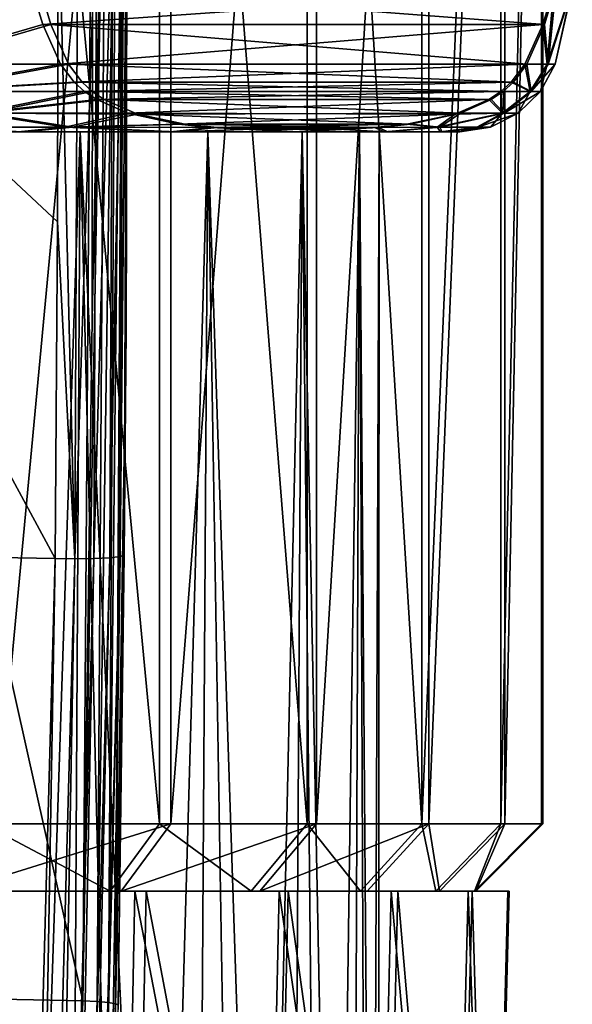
# Model space of a CAD drawing. Header units: metres. Extents: x -109 to 109, y -917 to 389.
# Tile 544 of 656: x 14 to 22, y -260 to -246. Entities that reach past the tile are written whole.
import ezdxf

# ---------------------------------------------------------------- set-up
doc = ezdxf.new("R2010")
doc.units = ezdxf.units.M
doc.layers.add('solid_24503124_XXX_01_SW0001_01', color=7, linetype='CONTINUOUS')

msp = doc.modelspace()

# ---------------------------------------------------------------- linework, layer by layer
at = {"layer": 'solid_24503124_XXX_01_SW0001_01'}
for points in [[(13.105835, -257.792542, -383.206329), (15.732468, -257.792542, -385.596008), (13.10597, -230.092514, -383.206421)], [(15.732468, -257.792542, -385.596008), (15.732503, -230.092514, -385.596039), (13.10597, -230.092514, -383.206421)], [(13.304582, -257.792542, -417.139008), (13.304716, -230.092514, -417.138885), (15.903077, -230.092514, -414.718658)], [(15.903042, -257.792542, -414.718689), (13.304582, -257.792542, -417.139008), (15.903077, -230.092514, -414.718658)], [(15.732468, -257.792542, -385.596008), (17.929922, -257.792542, -388.385437), (15.732503, -230.092514, -385.596039)], [(17.929922, -257.792542, -388.385437), (17.929893, -230.092514, -388.385406), (15.732503, -230.092514, -385.596039)], [(15.903042, -257.792542, -414.718689), (15.903077, -230.092514, -414.718658), (18.067644, -230.092514, -411.903778)], [(18.067669, -257.792542, -411.903717), (15.903042, -257.792542, -414.718689), (18.067644, -230.092514, -411.903778)], [(19.638254, -257.792542, -391.498474), (19.638205, -230.092514, -391.498383), (17.929893, -230.092514, -388.385406)], [(17.929922, -257.792542, -388.385437), (19.638254, -257.792542, -391.498474), (17.929893, -230.092514, -388.385406)], [(18.067669, -257.792542, -411.903717), (18.067644, -230.092514, -411.903778), (19.73937, -230.092514, -408.770996)], [(19.73942, -257.792542, -408.770874), (18.067669, -257.792542, -411.903717), (19.73937, -230.092514, -408.770996)], [(19.638254, -257.792542, -391.498474), (20.810835, -230.092514, -394.850067), (19.638205, -230.092514, -391.498383)], [(19.638254, -257.792542, -391.498474), (20.810888, -257.792542, -394.850281), (20.810835, -230.092514, -394.850067)], [(19.73942, -257.792542, -408.770874), (19.73937, -230.092514, -408.770996), (20.87266, -230.092514, -405.405792)], [(20.872711, -257.792542, -405.405579), (19.73942, -257.792542, -408.770874), (20.87266, -230.092514, -405.405792)], [(20.810888, -257.792542, -394.850281), (21.4158, -230.092514, -398.349091), (20.810835, -230.092514, -394.850067)], [(20.810888, -257.792542, -394.850281), (21.415813, -257.792542, -398.349243), (21.4158, -230.092514, -398.349091)], [(20.872711, -257.792542, -405.405579), (20.87266, -230.092514, -405.405792), (21.436598, -230.092514, -401.899933)], [(21.436609, -257.792542, -401.89978), (20.872711, -257.792542, -405.405579), (21.436598, -230.092514, -401.899933)], [(21.436609, -257.792542, -401.89978), (21.436598, -230.092514, -401.899933), (21.4158, -230.092514, -398.349091)], [(21.415813, -257.792542, -398.349243), (21.436609, -257.792542, -401.89978), (21.4158, -230.092514, -398.349091)], [(14.594607, -260.426331, -443.283417), (9.925364, -260.329712, -444.697144), (10.075266, -240.193848, -443.831268)], [(14.594607, -260.426331, -443.283417), (10.075266, -240.193848, -443.831268), (14.742034, -240.253311, -442.231293)], [(14.732335, -250.290222, -442.677032), (14.594607, -260.426331, -443.283417), (14.742034, -240.253311, -442.231293)], [(14.941857, -240.256378, -442.110382), (14.594607, -260.426331, -443.283417), (14.732335, -250.290222, -442.677032)], [(14.941857, -240.256378, -442.110382), (14.807036, -260.437988, -443.165955), (14.594607, -260.426331, -443.283417)], [(14.941857, -240.256378, -442.110382), (14.732335, -250.290222, -442.677032), (14.742034, -240.253311, -442.231293)], [(14.941857, -240.256378, -442.110382), (15.098236, -240.261658, -441.936981), (14.807036, -260.437988, -443.165955)], [(15.098236, -240.261658, -441.936981), (14.974249, -260.452789, -442.990234), (14.807036, -260.437988, -443.165955)], [(15.098236, -240.261658, -441.936981), (15.19784, -240.268677, -441.72583), (14.974249, -260.452789, -442.990234)], [(15.19784, -240.268677, -441.72583), (15.080812, -260.469299, -442.772461), (14.974249, -260.452789, -442.990234)], [(15.19784, -240.268677, -441.72583), (15.23218, -240.276855, -441.494934), (15.080812, -260.469299, -442.772461)], [(15.080812, -260.469299, -442.772461), (15.23218, -240.276855, -441.494934), (15.236217, -250.442398, -441.939636)], [(15.23218, -240.276855, -441.494934), (15.248346, -243.660538, -438.581268), (15.242778, -248.763153, -438.89917)], [(15.236217, -250.442398, -441.939636), (15.23218, -240.276855, -441.494934), (15.242778, -248.763153, -438.89917)], [(8.673957, -243.648132, -439.082001), (8.638248, -253.746887, -439.777466), (14.180018, -253.842743, -438.488525)], [(14.217508, -248.837128, -438.135376), (8.673957, -243.648132, -439.082001), (14.180018, -253.842743, -438.488525)], [(14.217508, -248.837128, -438.135376), (14.226274, -243.70752, -437.813843), (8.673957, -243.648132, -439.082001)], [(14.473701, -253.847961, -438.458954), (14.226274, -243.70752, -437.813843), (14.217508, -248.837128, -438.135376)], [(14.473701, -253.847961, -438.458954), (14.519614, -243.708588, -437.785583), (14.226274, -243.70752, -437.813843)], [(14.473701, -253.847961, -438.458954), (14.803288, -243.703354, -437.865265), (14.519614, -243.708588, -437.785583)], [(14.473701, -253.847961, -438.458954), (14.758226, -253.845016, -438.537628), (14.803288, -243.703354, -437.865265)], [(14.758226, -253.845016, -438.537628), (15.038795, -243.69252, -438.042114), (14.803288, -243.703354, -437.865265)], [(14.758226, -253.845016, -438.537628), (14.994847, -253.83432, -438.713837), (15.038795, -243.69252, -438.042114)], [(14.994847, -253.83432, -438.713837), (15.194177, -243.677582, -438.292084), (15.038795, -243.69252, -438.042114)], [(14.994847, -253.83432, -438.713837), (15.151341, -253.817322, -438.963593), (15.194177, -243.677582, -438.292084)], [(15.151341, -253.817322, -438.963593), (15.2064, -253.796341, -439.252869), (15.248346, -243.660538, -438.581268)], [(15.151341, -253.817322, -438.963593), (15.248346, -243.660538, -438.581268), (15.194177, -243.677582, -438.292084)], [(15.248346, -243.660538, -438.581268), (15.2064, -253.796341, -439.252869), (15.242778, -248.763153, -438.89917)], [(12.038127, -245.364365, -86.691742), (13.94867, -245.325684, -85.289017), (12.101329, -246.488632, -86.306244)], [(14.118016, -245.901001, -84.993202), (12.101329, -246.488632, -86.306244), (13.94867, -245.325684, -85.289017)], [(13.94867, -245.325684, -85.289017), (21.633204, -245.325684, -71.865738), (21.463858, -245.901001, -72.161545)], [(14.118016, -245.901001, -84.993202), (13.94867, -245.325684, -85.289017), (21.463858, -245.901001, -72.161545)], [(21.463858, -245.901001, -72.161545), (21.633204, -245.325684, -71.865738), (21.517355, -246.488632, -70.477936)], [(21.633204, -245.325684, -71.865738), (21.875463, -245.364365, -69.507957), (21.517355, -246.488632, -70.477936)], [(11.903783, -245.364365, -50.005501), (11.969806, -246.488632, -50.390526), (13.833473, -245.363647, -51.409519)], [(13.833473, -245.363647, -51.409519), (11.969806, -246.488632, -50.390526), (13.996056, -245.901001, -51.688755)], [(13.833473, -245.363647, -51.409519), (13.996056, -245.901001, -51.688755), (21.598261, -245.363647, -64.745506)], [(13.996056, -245.901001, -51.688755), (21.435677, -245.901001, -64.46627), (21.598261, -245.363647, -64.745506)], [(21.598261, -245.363647, -64.745506), (21.435677, -245.901001, -64.46627), (21.501503, -246.488632, -66.149437)], [(21.866707, -245.364365, -67.116776), (21.598261, -245.363647, -64.745506), (21.501503, -246.488632, -66.149437)], [(21.866707, -245.364365, -67.116776), (21.501503, -246.488632, -66.149437), (21.618036, -246.488632, -68.313293)], [(21.875463, -245.364365, -69.507957), (21.618036, -246.488632, -68.313293), (21.517355, -246.488632, -70.477936)], [(21.875463, -245.364365, -69.507957), (21.866707, -245.364365, -67.116776), (21.618036, -246.488632, -68.313293)], [(13.996056, -245.901001, -51.688755), (11.969806, -246.488632, -50.390526), (14.262807, -246.488632, -52.1469)], [(14.118016, -245.901001, -84.993202), (14.381406, -246.488632, -84.533119), (12.101329, -246.488632, -86.306244)], [(13.996056, -245.901001, -51.688755), (14.262807, -246.488632, -52.1469), (21.435677, -245.901001, -64.46627)], [(14.118016, -245.901001, -84.993202), (21.200468, -246.488632, -72.621635), (14.381406, -246.488632, -84.533119)], [(14.118016, -245.901001, -84.993202), (21.463858, -245.901001, -72.161545), (21.200468, -246.488632, -72.621635)], [(14.262807, -246.488632, -52.1469), (21.168926, -246.488632, -64.008125), (21.435677, -245.901001, -64.46627)], [(21.435677, -245.901001, -64.46627), (21.168926, -246.488632, -64.008125), (21.501503, -246.488632, -66.149437)], [(21.463858, -245.901001, -72.161545), (21.517355, -246.488632, -70.477936), (21.200468, -246.488632, -72.621635)], [(12.046343, -246.896927, -50.702225), (14.262807, -246.488632, -52.1469), (11.969806, -246.488632, -50.390526)], [(12.046343, -246.896927, -50.702225), (14.466972, -246.760651, -52.497551), (14.262807, -246.488632, -52.1469)], [(12.175589, -246.896927, -85.99398), (12.101329, -246.488632, -86.306244), (14.381406, -246.488632, -84.533119)], [(14.583021, -246.760681, -84.180939), (12.175589, -246.896927, -85.99398), (14.381406, -246.488632, -84.533119)], [(14.466972, -246.760651, -52.497551), (21.168926, -246.488632, -64.008125), (14.262807, -246.488632, -52.1469)], [(20.998867, -246.760666, -72.973785), (14.583021, -246.760681, -84.180939), (14.381406, -246.488632, -84.533119)], [(21.200468, -246.488632, -72.621635), (20.998867, -246.760666, -72.973785), (14.381406, -246.488632, -84.533119)], [(20.964745, -246.760666, -63.657448), (21.168926, -246.488632, -64.008125), (14.466972, -246.760651, -52.497551)], [(20.964745, -246.760666, -63.657448), (21.247091, -246.896927, -65.81958), (21.168926, -246.488632, -64.008125)], [(21.200468, -246.488632, -72.621635), (21.265366, -246.896927, -70.809654), (20.998867, -246.760666, -72.973785)], [(21.247091, -246.896927, -65.81958), (21.501503, -246.488632, -66.149437), (21.168926, -246.488632, -64.008125)], [(21.200468, -246.488632, -72.621635), (21.517355, -246.488632, -70.477936), (21.265366, -246.896927, -70.809654)], [(21.247091, -246.896927, -65.81958), (21.402161, -246.896927, -68.314079), (21.501503, -246.488632, -66.149437)], [(21.618036, -246.488632, -68.313293), (21.402161, -246.896927, -68.314079), (21.265366, -246.896927, -70.809654)], [(21.517355, -246.488632, -70.477936), (21.618036, -246.488632, -68.313293), (21.265366, -246.896927, -70.809654)], [(21.501503, -246.488632, -66.149437), (21.402161, -246.896927, -68.314079), (21.618036, -246.488632, -68.313293)], [(12.046343, -246.896927, -50.702225), (14.619845, -246.895325, -52.760113), (14.466972, -246.760651, -52.497551)], [(14.583021, -246.760681, -84.180939), (14.733943, -246.895325, -83.917313), (12.175589, -246.896927, -85.99398)], [(20.964745, -246.760666, -63.657448), (14.466972, -246.760651, -52.497551), (14.619845, -246.895325, -52.760113)], [(20.998867, -246.760666, -72.973785), (20.847931, -246.895325, -73.237442), (14.583021, -246.760681, -84.180939)], [(20.847931, -246.895325, -73.237442), (14.733943, -246.895325, -83.917313), (14.583021, -246.760681, -84.180939)], [(20.964745, -246.760666, -63.657448), (14.619845, -246.895325, -52.760113), (20.811888, -246.895325, -63.394913)], [(20.964745, -246.760666, -63.657448), (20.811888, -246.895325, -63.394913), (21.247091, -246.896927, -65.81958)], [(20.998867, -246.760666, -72.973785), (21.265366, -246.896927, -70.809654), (20.847931, -246.895325, -73.237442)], [(13.007338, -247.220993, -51.815083), (14.619845, -246.895325, -52.760113), (12.046343, -246.896927, -50.702225)], [(13.128445, -247.220993, -84.874084), (12.175589, -246.896927, -85.99398), (14.733943, -246.895325, -83.917313)], [(13.007338, -247.220993, -51.815083), (14.800302, -247.016342, -53.070042), (14.619845, -246.895325, -52.760113)], [(13.128445, -247.220993, -84.874084), (14.733943, -246.895325, -83.917313), (14.912216, -247.016403, -83.605904)], [(20.811888, -246.895325, -63.394913), (14.619845, -246.895325, -52.760113), (14.800302, -247.016342, -53.070042)], [(20.669714, -247.016357, -73.548752), (14.912216, -247.016403, -83.605904), (14.733943, -246.895325, -83.917313)], [(20.847931, -246.895325, -73.237442), (20.669714, -247.016357, -73.548752), (14.733943, -246.895325, -83.917313)], [(20.631374, -247.016373, -63.084885), (20.811888, -246.895325, -63.394913), (14.800302, -247.016342, -53.070042)], [(20.837738, -247.220993, -65.263733), (20.811888, -246.895325, -63.394913), (20.631374, -247.016373, -63.084885)], [(20.847931, -246.895325, -73.237442), (20.860094, -247.220993, -71.368477), (20.669714, -247.016357, -73.548752)], [(20.837738, -247.220993, -65.263733), (21.247091, -246.896927, -65.81958), (20.811888, -246.895325, -63.394913)], [(20.837738, -247.220993, -65.263733), (21.071171, -247.220993, -68.315292), (21.247091, -246.896927, -65.81958)], [(20.847931, -246.895325, -73.237442), (21.265366, -246.896927, -70.809654), (20.860094, -247.220993, -71.368477)], [(21.402161, -246.896927, -68.314079), (21.071171, -247.220993, -68.315292), (20.860094, -247.220993, -71.368477)], [(21.265366, -246.896927, -70.809654), (21.402161, -246.896927, -68.314079), (20.860094, -247.220993, -71.368477)], [(21.247091, -246.896927, -65.81958), (21.071171, -247.220993, -68.315292), (21.402161, -246.896927, -68.314079)], [(13.007338, -247.220993, -51.815083), (15.263758, -247.220993, -53.866028), (14.800302, -247.016342, -53.070042)], [(15.40495, -247.232437, -82.745201), (13.128445, -247.220993, -84.874084), (14.912216, -247.016403, -83.605904)], [(20.631374, -247.016373, -63.084885), (14.800302, -247.016342, -53.070042), (15.263758, -247.220993, -53.866028)], [(20.669714, -247.016357, -73.548752), (20.212135, -247.220993, -74.348045), (14.912216, -247.016403, -83.605904)], [(20.212135, -247.220993, -74.348045), (15.40495, -247.232437, -82.745201), (14.912216, -247.016403, -83.605904)], [(20.132404, -247.232407, -62.227905), (20.631374, -247.016373, -63.084885), (15.263758, -247.220993, -53.866028)], [(20.132404, -247.232407, -62.227905), (20.837738, -247.220993, -65.263733), (20.631374, -247.016373, -63.084885)], [(20.669714, -247.016357, -73.548752), (20.860094, -247.220993, -71.368477), (20.212135, -247.220993, -74.348045)], [(11.700638, -247.428619, -51.368473), (14.329791, -247.428619, -53.513676), (13.007338, -247.220993, -51.815083)], [(14.438681, -247.428619, -83.165588), (11.825336, -247.428619, -85.330063), (13.128445, -247.220993, -84.874084)], [(14.329791, -247.428619, -53.513676), (15.263758, -247.220993, -53.866028), (13.007338, -247.220993, -51.815083)], [(14.438681, -247.428619, -83.165588), (13.128445, -247.220993, -84.874084), (15.40495, -247.232437, -82.745201)], [(14.329791, -247.428619, -53.513676), (16.015709, -247.384735, -55.157497), (15.263758, -247.220993, -53.866028)], [(16.112717, -247.384811, -81.508881), (14.438681, -247.428619, -83.165588), (15.40495, -247.232437, -82.745201)], [(20.132404, -247.232407, -62.227905), (15.263758, -247.220993, -53.866028), (16.015709, -247.384735, -55.157497)], [(20.212135, -247.220993, -74.348045), (19.469517, -247.384766, -75.645248), (15.40495, -247.232437, -82.745201)], [(19.469517, -247.384766, -75.645248), (16.112717, -247.384811, -81.508881), (15.40495, -247.232437, -82.745201)], [(19.415739, -247.384781, -60.997036), (20.132404, -247.232407, -62.227905), (16.015709, -247.384735, -55.157497)], [(19.415739, -247.384781, -60.997036), (19.86553, -247.428619, -62.728382), (20.132404, -247.232407, -62.227905)], [(20.212135, -247.220993, -74.348045), (19.906521, -247.428619, -73.910744), (19.469517, -247.384766, -75.645248)], [(20.837738, -247.220993, -65.263733), (19.86553, -247.428619, -62.728382), (20.453075, -247.428619, -65.495438)], [(20.132404, -247.232407, -62.227905), (19.86553, -247.428619, -62.728382), (20.837738, -247.220993, -65.263733)], [(20.860094, -247.220993, -71.368477), (20.473753, -247.428619, -71.139534), (19.906521, -247.428619, -73.910744)], [(20.212135, -247.220993, -74.348045), (20.860094, -247.220993, -71.368477), (19.906521, -247.428619, -73.910744)], [(20.837738, -247.220993, -65.263733), (20.453075, -247.428619, -65.495438), (20.657087, -247.428619, -68.316811)], [(21.071171, -247.220993, -68.315292), (20.657087, -247.428619, -68.316811), (20.473753, -247.428619, -71.139534)], [(20.860094, -247.220993, -71.368477), (21.071171, -247.220993, -68.315292), (20.473753, -247.428619, -71.139534)], [(20.837738, -247.220993, -65.263733), (20.657087, -247.428619, -68.316811), (21.071171, -247.220993, -68.315292)], [(14.329791, -247.428619, -53.513676), (16.501204, -247.433502, -55.991337), (16.015709, -247.384735, -55.157497)], [(16.112717, -247.384811, -81.508881), (16.591654, -247.433517, -80.672272), (14.438681, -247.428619, -83.165588)], [(19.415739, -247.384781, -60.997036), (16.015709, -247.384735, -55.157497), (16.501204, -247.433502, -55.991337)], [(19.469517, -247.384766, -75.645248), (18.990269, -247.433517, -76.482391), (16.112717, -247.384811, -81.508881)], [(18.990269, -247.433517, -76.482391), (16.591654, -247.433517, -80.672272), (16.112717, -247.384811, -81.508881)], [(19.415739, -247.384781, -60.997036), (16.501204, -247.433502, -55.991337), (18.930504, -247.433517, -60.163647)], [(19.415739, -247.384781, -60.997036), (18.930504, -247.433517, -60.163647), (19.86553, -247.428619, -62.728382)], [(19.469517, -247.384766, -75.645248), (19.906521, -247.428619, -73.910744), (18.990269, -247.433517, -76.482391)], [(13.737855, -247.5, -83.201614), (12.212993, -247.5, -82.947273), (9.499998, -247.5, -84.846939)], [(11.112369, -247.5, -85.261223), (13.737855, -247.5, -83.201614), (9.499998, -247.5, -84.846939)], [(11.825336, -247.428619, -85.330063), (13.737855, -247.5, -83.201614), (11.112369, -247.5, -85.261223)], [(11.700638, -247.428619, -51.368473), (13.629026, -247.5, -53.483078), (14.329791, -247.428619, -53.513676)], [(14.438681, -247.428619, -83.165588), (13.737855, -247.5, -83.201614), (11.825336, -247.428619, -85.330063)], [(12.078844, -283.5, -53.726116), (14.352205, -283.5, -55.941986), (12.212993, -247.5, -53.837639)], [(14.352205, -283.5, -55.941986), (14.554875, -247.5, -56.179531), (12.212993, -247.5, -53.837639)], [(15.897609, -247.5, -55.930275), (12.212993, -247.5, -53.837639), (14.554875, -247.5, -56.179531)], [(15.897609, -247.5, -55.930275), (13.629026, -247.5, -53.483078), (12.212993, -247.5, -53.837639)], [(13.360084, -283.5, -81.902016), (12.212993, -247.5, -82.947273), (14.554875, -247.5, -80.605385)], [(15.988454, -247.5, -80.737869), (14.554875, -247.5, -80.605385), (12.212993, -247.5, -82.947273)], [(13.737855, -247.5, -83.201614), (15.988454, -247.5, -80.737869), (12.212993, -247.5, -82.947273)], [(15.422955, -283.5, -79.488968), (13.360084, -283.5, -81.902016), (14.554875, -247.5, -80.605385)], [(14.329791, -247.428619, -53.513676), (13.629026, -247.5, -53.483078), (15.897609, -247.5, -55.930275)], [(14.438681, -247.428619, -83.165588), (15.988454, -247.5, -80.737869), (13.737855, -247.5, -83.201614)], [(14.329791, -247.428619, -53.513676), (15.897609, -247.5, -55.930275), (16.501204, -247.433502, -55.991337)], [(14.352205, -283.5, -55.941986), (16.224886, -283.5, -58.505444), (14.554875, -247.5, -56.179531)], [(16.591654, -247.433517, -80.672272), (15.988454, -247.5, -80.737869), (14.438681, -247.428619, -83.165588)], [(16.224886, -283.5, -58.505444), (16.454483, -247.5, -58.892456), (14.554875, -247.5, -56.179531)], [(17.732317, -247.5, -58.717495), (14.554875, -247.5, -56.179531), (16.454483, -247.5, -58.892456)], [(17.732317, -247.5, -58.717495), (15.897609, -247.5, -55.930275), (14.554875, -247.5, -56.179531)], [(15.422955, -283.5, -79.488968), (14.554875, -247.5, -80.605385), (16.454483, -247.5, -77.892456)], [(17.8027, -247.5, -77.937294), (16.454483, -247.5, -77.892456), (14.554875, -247.5, -80.605385)], [(15.988454, -247.5, -80.737869), (17.8027, -247.5, -77.937294), (14.554875, -247.5, -80.605385)], [(17.055254, -283.5, -76.766129), (15.422955, -283.5, -79.488968), (16.454483, -247.5, -77.892456)], [(16.501204, -247.433502, -55.991337), (15.897609, -247.5, -55.930275), (17.732317, -247.5, -58.717495)], [(17.124664, -247.460083, -79.741219), (15.988454, -247.5, -80.737869), (16.591654, -247.433517, -80.672272)], [(17.124664, -247.460083, -79.741219), (17.8027, -247.5, -77.937294), (15.988454, -247.5, -80.737869)], [(16.224886, -283.5, -58.505444), (17.644609, -283.5, -61.344921), (16.454483, -247.5, -58.892456)], [(17.644609, -283.5, -61.344921), (17.854141, -247.5, -61.894028), (16.454483, -247.5, -58.892456)], [(19.083141, -247.5, -61.768734), (16.454483, -247.5, -58.892456), (17.854141, -247.5, -61.894028)], [(19.083141, -247.5, -61.768734), (17.732317, -247.5, -58.717495), (16.454483, -247.5, -58.892456)], [(17.055254, -283.5, -76.766129), (16.454483, -247.5, -77.892456), (17.854141, -247.5, -74.890884)], [(19.13114, -247.5, -74.876244), (17.854141, -247.5, -74.890884), (16.454483, -247.5, -77.892456)], [(17.8027, -247.5, -77.937294), (19.13114, -247.5, -74.876244), (16.454483, -247.5, -77.892456)], [(17.039606, -247.460037, -56.916039), (16.501204, -247.433502, -55.991337), (17.732317, -247.5, -58.717495)], [(18.930504, -247.433517, -60.163647), (16.501204, -247.433502, -55.991337), (17.039606, -247.460037, -56.916039)], [(18.458454, -247.460037, -77.411362), (17.124664, -247.460083, -79.741219), (16.591654, -247.433517, -80.672272)], [(18.458454, -247.460037, -77.411362), (16.591654, -247.433517, -80.672272), (18.990269, -247.433517, -76.482391)], [(18.930504, -247.433517, -60.163647), (17.039606, -247.460037, -56.916039), (18.391174, -247.460068, -59.23735)], [(18.391174, -247.460068, -59.23735), (17.039606, -247.460037, -56.916039), (17.732317, -247.5, -58.717495)], [(18.211411, -283.5, -73.809517), (17.055254, -283.5, -76.766129), (17.854141, -247.5, -74.890884)], [(18.458454, -247.460037, -77.411362), (17.8027, -247.5, -77.937294), (17.124664, -247.460083, -79.741219)], [(17.644609, -283.5, -61.344921), (18.571737, -283.5, -64.381149), (17.854141, -247.5, -61.894028)], [(18.391174, -247.460068, -59.23735), (17.732317, -247.5, -58.717495), (19.083141, -247.5, -61.768734)], [(18.990269, -247.433517, -76.482391), (19.13114, -247.5, -74.876244), (17.8027, -247.5, -77.937294)], [(18.458454, -247.460037, -77.411362), (18.990269, -247.433517, -76.482391), (17.8027, -247.5, -77.937294)], [(18.571737, -283.5, -64.381149), (18.711338, -247.5, -65.093102), (17.854141, -247.5, -61.894028)], [(19.913279, -247.5, -65.001099), (17.854141, -247.5, -61.894028), (18.711338, -247.5, -65.093102)], [(19.913279, -247.5, -65.001099), (19.083141, -247.5, -61.768734), (17.854141, -247.5, -61.894028)], [(18.211411, -283.5, -73.809517), (17.854141, -247.5, -74.890884), (18.711338, -247.5, -71.691811)], [(19.13114, -247.5, -74.876244), (18.711338, -247.5, -71.691811), (17.854141, -247.5, -74.890884)], [(18.85915, -283.5, -70.701675), (18.211411, -283.5, -73.809517), (18.711338, -247.5, -71.691811)], [(18.930504, -247.433517, -60.163647), (18.391174, -247.460068, -59.23735), (19.083141, -247.5, -61.768734)], [(18.571737, -283.5, -64.381149), (18.980387, -283.5, -67.529366), (18.711338, -247.5, -65.093102)], [(18.980387, -283.5, -67.529366), (18.999996, -247.5, -68.392456), (18.711338, -247.5, -65.093102)], [(20.199865, -247.5, -68.318481), (18.711338, -247.5, -65.093102), (18.999996, -247.5, -68.392456)], [(19.913279, -247.5, -65.001099), (18.711338, -247.5, -65.093102), (20.199865, -247.5, -68.318481)], [(18.85915, -283.5, -70.701675), (18.711338, -247.5, -71.691811), (18.999996, -247.5, -68.392456)], [(19.937582, -247.5, -71.637886), (18.999996, -247.5, -68.392456), (18.711338, -247.5, -71.691811)], [(19.13114, -247.5, -74.876244), (19.937582, -247.5, -71.637886), (18.711338, -247.5, -71.691811)], [(18.980387, -283.5, -67.529366), (18.85915, -283.5, -70.701675), (18.999996, -247.5, -68.392456)], [(19.86553, -247.428619, -62.728382), (18.930504, -247.433517, -60.163647), (19.083141, -247.5, -61.768734)], [(18.990269, -247.433517, -76.482391), (19.906521, -247.428619, -73.910744), (19.13114, -247.5, -74.876244)], [(19.937582, -247.5, -71.637886), (20.199865, -247.5, -68.318481), (18.999996, -247.5, -68.392456)], [(19.86553, -247.428619, -62.728382), (19.083141, -247.5, -61.768734), (19.913279, -247.5, -65.001099)], [(19.906521, -247.428619, -73.910744), (19.937582, -247.5, -71.637886), (19.13114, -247.5, -74.876244)], [(20.453075, -247.428619, -65.495438), (19.86553, -247.428619, -62.728382), (19.913279, -247.5, -65.001099)], [(19.906521, -247.428619, -73.910744), (20.473753, -247.428619, -71.139534), (19.937582, -247.5, -71.637886)], [(20.453075, -247.428619, -65.495438), (19.913279, -247.5, -65.001099), (20.199865, -247.5, -68.318481)], [(20.657087, -247.428619, -68.316811), (20.199865, -247.5, -68.318481), (19.937582, -247.5, -71.637886)], [(20.473753, -247.428619, -71.139534), (20.657087, -247.428619, -68.316811), (19.937582, -247.5, -71.637886)], [(20.453075, -247.428619, -65.495438), (20.199865, -247.5, -68.318481), (20.657087, -247.428619, -68.316811)], [(14.473701, -253.847961, -438.458954), (14.217508, -248.837128, -438.135376), (14.180018, -253.842743, -438.488525)], [(15.236217, -250.442398, -441.939636), (15.242778, -248.763153, -438.89917), (15.2064, -253.796341, -439.252869)], [(15.080812, -260.469299, -442.772461), (15.236217, -250.442398, -441.939636), (15.116896, -260.485992, -442.532715)], [(15.116896, -260.485992, -442.532715), (15.236217, -250.442398, -441.939636), (15.2064, -253.796341, -439.252869)], [(13.388494, -282.73584, -440.88266), (14.180018, -253.842743, -438.488525), (8.638248, -253.746887, -439.777466)], [(13.67919, -282.750275, -440.857117), (14.180018, -253.842743, -438.488525), (13.388494, -282.73584, -440.88266)], [(13.67919, -282.750275, -440.857117), (14.473701, -253.847961, -438.458954), (14.180018, -253.842743, -438.488525)], [(13.96006, -282.755585, -440.937439), (14.473701, -253.847961, -438.458954), (13.67919, -282.750275, -440.857117)], [(13.96006, -282.755585, -440.937439), (14.758226, -253.845016, -438.537628), (14.473701, -253.847961, -438.458954)], [(14.193681, -282.750092, -441.112823), (14.758226, -253.845016, -438.537628), (13.96006, -282.755585, -440.937439)], [(14.193681, -282.750092, -441.112823), (14.994847, -253.83432, -438.713837), (14.758226, -253.845016, -438.537628)], [(14.348887, -282.734467, -441.359894), (14.994847, -253.83432, -438.713837), (14.193681, -282.750092, -441.112823)], [(14.348887, -282.734467, -441.359894), (14.404979, -282.710815, -441.64566), (15.151341, -253.817322, -438.963593)], [(14.348887, -282.734467, -441.359894), (15.151341, -253.817322, -438.963593), (14.994847, -253.83432, -438.713837)], [(15.151341, -253.817322, -438.963593), (14.404979, -282.710815, -441.64566), (14.931416, -268.265137, -440.38855)], [(15.116896, -260.485992, -442.532715), (15.2064, -253.796341, -439.252869), (14.931416, -268.265137, -440.38855)], [(15.151341, -253.817322, -438.963593), (14.931416, -268.265137, -440.38855), (15.2064, -253.796341, -439.252869)], [(13.105835, -257.792542, -383.206329), (12.496364, -258.792511, -383.999115), (15.000722, -258.792511, -386.277588)], [(15.903042, -257.792542, -414.718689), (15.163363, -258.792511, -414.045746), (12.685865, -258.792511, -416.353394)], [(15.903042, -257.792542, -414.718689), (12.685865, -258.792511, -416.353394), (13.304582, -257.792542, -417.139008)], [(13.105835, -257.792542, -383.206329), (15.000722, -258.792511, -386.277588), (15.732468, -257.792542, -385.596008)], [(15.732468, -257.792542, -385.596008), (15.000722, -258.792511, -386.277588), (17.095938, -258.792511, -388.937195)], [(18.067669, -257.792542, -411.903717), (17.227282, -258.792511, -411.361755), (15.163363, -258.792511, -414.045746)], [(18.067669, -257.792542, -411.903717), (15.163363, -258.792511, -414.045746), (15.903042, -257.792542, -414.718689)], [(15.732468, -257.792542, -385.596008), (17.095938, -258.792511, -388.937195), (17.929922, -257.792542, -388.385437)], [(17.929922, -257.792542, -388.385437), (17.095938, -258.792511, -388.937195), (18.724829, -258.792511, -391.905487)], [(19.73942, -257.792542, -408.770874), (18.821289, -258.792511, -408.374603), (17.227282, -258.792511, -411.361755)], [(19.73942, -257.792542, -408.770874), (17.227282, -258.792511, -411.361755), (18.067669, -257.792542, -411.903717)], [(17.929922, -257.792542, -388.385437), (18.724829, -258.792511, -391.905487), (19.638254, -257.792542, -391.498474)], [(19.638254, -257.792542, -391.498474), (18.724829, -258.792511, -391.905487), (19.842911, -258.792511, -395.101288)], [(19.73942, -257.792542, -408.770874), (19.901859, -258.792511, -405.165924), (18.821289, -258.792511, -408.374603)], [(19.638254, -257.792542, -391.498474), (19.842911, -258.792511, -395.101288), (20.810888, -257.792542, -394.850281)], [(20.872711, -257.792542, -405.405579), (19.901859, -258.792511, -405.165924), (19.73942, -257.792542, -408.770874)], [(20.810888, -257.792542, -394.850281), (19.842911, -258.792511, -395.101288), (20.419724, -258.792511, -398.437531)], [(20.872711, -257.792542, -405.405579), (20.439552, -258.792511, -401.823151), (19.901859, -258.792511, -405.165924)], [(21.415813, -257.792542, -398.349243), (20.419724, -258.792511, -398.437531), (20.439552, -258.792511, -401.823151)], [(20.810888, -257.792542, -394.850281), (20.419724, -258.792511, -398.437531), (21.415813, -257.792542, -398.349243)], [(21.436609, -257.792542, -401.89978), (20.439552, -258.792511, -401.823151), (20.872711, -257.792542, -405.405579)], [(21.415813, -257.792542, -398.349243), (20.439552, -258.792511, -401.823151), (21.436609, -257.792542, -401.89978)], [(15.000722, -258.792511, -386.277588), (12.496364, -258.792511, -383.999115), (12.801385, -258.792511, -383.602936)], [(12.801385, -258.792511, -383.602936), (12.64156, -268.792511, -383.810364), (15.17502, -268.792511, -386.115326)], [(12.685865, -258.792511, -416.353394), (15.163363, -258.792511, -414.045746), (12.995506, -258.792511, -416.745972)], [(12.801385, -258.792511, -383.602936), (15.17502, -268.792511, -386.115326), (15.366822, -258.792511, -385.937042)], [(15.000722, -258.792511, -386.277588), (12.801385, -258.792511, -383.602936), (15.366822, -258.792511, -385.937042)], [(12.995506, -258.792511, -416.745972), (15.339549, -268.792511, -414.205963), (12.833262, -268.792511, -416.540436)], [(15.533426, -258.792511, -414.381989), (15.339549, -268.792511, -414.205963), (12.995506, -258.792511, -416.745972)], [(15.163363, -258.792511, -414.045746), (15.533426, -258.792511, -414.381989), (12.995506, -258.792511, -416.745972)], [(17.095938, -258.792511, -388.937195), (15.000722, -258.792511, -386.277588), (15.366822, -258.792511, -385.937042)], [(15.163363, -258.792511, -414.045746), (17.227282, -258.792511, -411.361755), (15.533426, -258.792511, -414.381989)], [(15.366822, -258.792511, -385.937042), (15.17502, -268.792511, -386.115326), (17.294544, -268.792511, -388.805817)], [(15.533426, -258.792511, -414.381989), (17.427412, -268.792511, -411.490814), (15.339549, -268.792511, -414.205963)], [(15.366822, -258.792511, -385.937042), (17.294544, -268.792511, -388.805817), (17.5131, -258.792511, -388.661591)], [(17.095938, -258.792511, -388.937195), (15.366822, -258.792511, -385.937042), (17.5131, -258.792511, -388.661591)], [(17.647642, -258.792511, -411.632477), (17.427412, -268.792511, -411.490814), (15.533426, -258.792511, -414.381989)], [(17.227282, -258.792511, -411.361755), (17.647642, -258.792511, -411.632477), (15.533426, -258.792511, -414.381989)], [(18.724829, -258.792511, -391.905487), (17.095938, -258.792511, -388.937195), (17.5131, -258.792511, -388.661591)], [(17.227282, -258.792511, -411.361755), (18.821289, -258.792511, -408.374603), (17.647642, -258.792511, -411.632477)], [(17.5131, -258.792511, -388.661591), (17.294544, -268.792511, -388.805817), (18.94232, -268.792511, -391.808502)], [(17.647642, -258.792511, -411.632477), (19.039902, -268.792511, -408.469055), (17.427412, -268.792511, -411.490814)], [(17.5131, -258.792511, -388.661591), (18.94232, -268.792511, -391.808502), (19.181646, -258.792511, -391.70224)], [(18.724829, -258.792511, -391.905487), (17.5131, -258.792511, -388.661591), (19.181646, -258.792511, -391.70224)], [(19.280457, -258.792511, -408.572479), (19.039902, -268.792511, -408.469055), (17.647642, -258.792511, -411.632477)], [(18.821289, -258.792511, -408.374603), (19.280457, -258.792511, -408.572479), (17.647642, -258.792511, -411.632477)], [(19.842911, -258.792511, -395.101288), (18.724829, -258.792511, -391.905487), (19.181646, -258.792511, -391.70224)], [(18.821289, -258.792511, -408.374603), (19.901859, -258.792511, -405.165924), (19.280457, -258.792511, -408.572479)], [(19.181646, -258.792511, -391.70224), (18.94232, -268.792511, -391.808502), (20.073397, -268.792511, -395.041443)], [(19.280457, -258.792511, -408.572479), (20.133032, -268.792511, -405.223083), (19.039902, -268.792511, -408.469055)], [(19.181646, -258.792511, -391.70224), (20.073397, -268.792511, -395.041443), (20.32692, -258.792511, -394.975922)], [(19.842911, -258.792511, -395.101288), (19.181646, -258.792511, -391.70224), (20.32692, -258.792511, -394.975922)], [(20.387304, -258.792511, -405.285614), (20.133032, -268.792511, -405.223083), (19.280457, -258.792511, -408.572479)], [(19.901859, -258.792511, -405.165924), (20.387304, -258.792511, -405.285614), (19.280457, -258.792511, -408.572479)], [(20.419724, -258.792511, -398.437531), (19.842911, -258.792511, -395.101288), (20.32692, -258.792511, -394.975922)], [(19.901859, -258.792511, -405.165924), (20.439552, -258.792511, -401.823151), (20.387304, -258.792511, -405.285614)], [(20.32692, -258.792511, -394.975922), (20.073397, -268.792511, -395.041443), (20.656925, -268.792511, -398.416443)], [(20.387304, -258.792511, -405.285614), (20.676985, -268.792511, -401.841461), (20.133032, -268.792511, -405.223083)], [(20.32692, -258.792511, -394.975922), (20.656925, -268.792511, -398.416443), (20.917751, -258.792511, -398.393402)], [(20.419724, -258.792511, -398.437531), (20.32692, -258.792511, -394.975922), (20.917751, -258.792511, -398.393402)], [(20.938065, -258.792511, -401.86145), (20.676985, -268.792511, -401.841461), (20.387304, -258.792511, -405.285614)], [(20.917751, -258.792511, -398.393402), (20.938065, -258.792511, -401.86145), (20.387304, -258.792511, -405.285614)], [(20.439552, -258.792511, -401.823151), (20.917751, -258.792511, -398.393402), (20.387304, -258.792511, -405.285614)], [(20.439552, -258.792511, -401.823151), (20.419724, -258.792511, -398.437531), (20.917751, -258.792511, -398.393402)], [(20.917751, -258.792511, -398.393402), (20.656925, -268.792511, -398.416443), (20.676985, -268.792511, -401.841461)], [(20.917751, -258.792511, -398.393402), (20.676985, -268.792511, -401.841461), (20.938065, -258.792511, -401.86145)], [(8.299355, -286.036865, -446.549927), (9.925364, -260.329712, -444.697144), (13.694399, -286.172791, -445.21344)], [(13.694399, -286.172791, -445.21344), (9.925364, -260.329712, -444.697144), (14.594607, -260.426331, -443.283417)], [(14.807036, -260.437988, -443.165955), (13.694399, -286.172791, -445.21344), (14.594607, -260.426331, -443.283417)], [(14.807036, -260.437988, -443.165955), (13.920815, -286.193329, -445.100708), (13.694399, -286.172791, -445.21344)], [(14.807036, -260.437988, -443.165955), (14.974249, -260.452789, -442.990234), (13.920815, -286.193329, -445.100708)], [(14.974249, -260.452789, -442.990234), (14.100183, -286.216705, -444.92276), (13.920815, -286.193329, -445.100708)], [(14.974249, -260.452789, -442.990234), (15.080812, -260.469299, -442.772461), (14.100183, -286.216705, -444.92276)], [(15.080812, -260.469299, -442.772461), (14.214451, -286.240784, -444.697479), (14.100183, -286.216705, -444.92276)], [(15.080812, -260.469299, -442.772461), (15.116896, -260.485992, -442.532715), (14.214451, -286.240784, -444.697479)]]:
    msp.add_3dface(points, dxfattribs=at)

doc.saveas('drawing.dxf')
